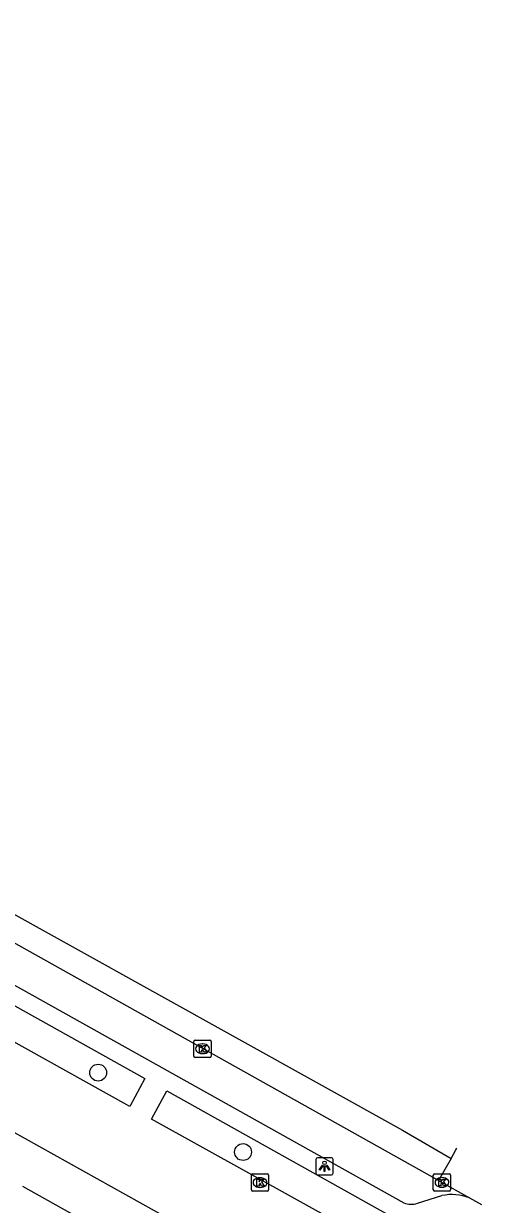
# Model space of a CAD drawing. Extents: x 163150 to 163546, y 380933 to 381635.
# Drawn here: x 163384.3 to 163410.8, y 381547.9 to 381616.3 of the extents above; entities that cross this region are included whole.
import ezdxf

# ---------------------------------------------------------------- set-up
doc = ezdxf.new("R2010")
doc.units = 0
for name, color, linetype in [('IMGEO_Boom', 7, 'Continuous'), ('IMGEO_Kolk', 7, 'Continuous'), ('IMGEO_Lichtpunt', 7, 'Continuous'), ('IMGEO_Pand', 7, 'Continuous'), ('IMGEO_Rijbaan_lokaal_gesloten', 7, 'Continuous'), ('IMGEO_Rijbaan_lokaal_open', 7, 'Continuous'), ('IMGEO_Voetpad_open', 7, 'Continuous')]:
    doc.layers.add(name, color=color, linetype=linetype)

msp = doc.modelspace()

# ---------------------------------------------------------------- linework, layer by layer
at = {"layer": 'IMGEO_Boom'}
for centre in [(163388.617, 381555.491), (163397.005, 381550.894)]:
    msp.add_circle(centre, 0.489, dxfattribs=at)
at = {"layer": 'IMGEO_Kolk'}
for p, q in [((163394.157, 381556.445), (163394.157, 381557.297)), ((163394.232, 381557.371), (163395.084, 381557.371)), ((163394.645, 381557.151), (163394.67, 381557.151)), ((163395.158, 381557.297), (163395.158, 381556.445)), ((163395.084, 381556.371), (163394.232, 381556.371)), ((163394.668, 381556.591), (163394.643, 381556.591)), ((163397.486, 381548.697), (163397.486, 381549.549)), ((163397.561, 381549.623), (163398.413, 381549.623)), ((163397.974, 381549.403), (163397.999, 381549.403)), ((163398.487, 381549.549), (163398.487, 381548.697)), ((163408.023, 381548.704), (163408.023, 381549.556)), ((163408.098, 381549.63), (163408.95, 381549.63)), ((163408.511, 381549.41), (163408.536, 381549.41)), ((163409.024, 381549.556), (163409.024, 381548.704)), ((163398.413, 381548.623), (163397.561, 381548.623)), ((163397.997, 381548.843), (163397.972, 381548.843)), ((163408.95, 381548.63), (163408.098, 381548.63)), ((163408.534, 381548.85), (163408.509, 381548.85))]:
    msp.add_line(p, q, dxfattribs=at)
for points in [[(163394.157, 381556.445), (163394.157, 381557.297)], [(163394.232, 381557.371), (163395.084, 381557.371)], [(163394.478, 381557.071), (163394.601, 381557.071), (163394.601, 381556.92), (163394.731, 381557.071), (163394.895, 381557.071), (163394.749, 381556.92), (163394.902, 381556.671), (163394.75, 381556.671), (163394.665, 381556.835), (163394.601, 381556.768), (163394.601, 381556.671), (163394.478, 381556.671), (163394.478, 381557.071)], [(163395.158, 381557.297), (163395.158, 381556.445)], [(163395.084, 381556.371), (163394.232, 381556.371)], [(163397.486, 381548.697), (163397.486, 381549.549)], [(163397.561, 381549.623), (163398.413, 381549.623)], [(163397.807, 381549.323), (163397.93, 381549.323), (163397.93, 381549.172), (163398.06, 381549.323), (163398.224, 381549.323), (163398.078, 381549.172), (163398.231, 381548.923), (163398.079, 381548.923), (163397.994, 381549.087), (163397.93, 381549.02), (163397.93, 381548.923), (163397.807, 381548.923), (163397.807, 381549.323)], [(163398.487, 381549.549), (163398.487, 381548.697)], [(163408.023, 381548.704), (163408.023, 381549.556)], [(163408.098, 381549.63), (163408.95, 381549.63)], [(163408.344, 381549.33), (163408.467, 381549.33), (163408.467, 381549.179), (163408.597, 381549.33), (163408.761, 381549.33), (163408.615, 381549.179), (163408.768, 381548.93), (163408.616, 381548.93), (163408.531, 381549.094), (163408.467, 381549.027), (163408.467, 381548.93), (163408.344, 381548.93), (163408.344, 381549.33)], [(163409.024, 381549.556), (163409.024, 381548.704)], [(163398.413, 381548.623), (163397.561, 381548.623)], [(163408.95, 381548.63), (163408.098, 381548.63)]]:
    msp.add_lwpolyline(points, dxfattribs=at)
for centre, start, end in [((163394.234, 381557.295), 91.55205, 178.44795), ((163394.234, 381557.295), 91.55205, 178.44795), ((163395.082, 381557.295), 1.55205, 88.44795), ((163395.082, 381557.295), 1.55205, 88.44795), ((163394.234, 381556.447), 181.55205, 268.44795), ((163394.234, 381556.447), 181.55205, 268.44795), ((163395.082, 381556.447), 271.55205, 358.44795), ((163395.082, 381556.447), 271.55205, 358.44795), ((163397.563, 381549.547), 91.55205, 178.44795), ((163397.563, 381549.547), 91.55205, 178.44795), ((163398.411, 381549.547), 1.55205, 88.44795), ((163398.411, 381549.547), 1.55205, 88.44795), ((163408.1, 381549.554), 91.55205, 178.44795), ((163408.1, 381549.554), 91.55205, 178.44795), ((163408.948, 381549.554), 1.55205, 88.44795), ((163408.948, 381549.554), 1.55205, 88.44795), ((163397.563, 381548.699), 181.55205, 268.44795), ((163397.563, 381548.699), 181.55205, 268.44795), ((163398.411, 381548.699), 271.55205, 358.44795), ((163398.411, 381548.699), 271.55205, 358.44795), ((163408.1, 381548.706), 181.55205, 268.44795), ((163408.1, 381548.706), 181.55205, 268.44795), ((163408.948, 381548.706), 271.55205, 358.44795), ((163408.948, 381548.706), 271.55205, 358.44795)]:
    msp.add_arc(centre, 0.0765, start, end, dxfattribs=at)
for centre, major_axis, ratio, start_param, end_param in [((163394.644, 381556.871), (-0.387, 0.002), 0.722429, 4.712389, 7.853982), ((163394.669, 381556.871), (-0.39, 0.002), 0.717154, 1.570796, 4.712389), ((163397.973, 381549.123), (-0.387, 0.002), 0.722429, 4.712389, 7.853982), ((163397.998, 381549.123), (-0.39, 0.002), 0.717154, 1.570796, 4.712389), ((163408.51, 381549.13), (-0.387, 0.002), 0.722429, 4.712389, 7.853982), ((163408.535, 381549.13), (-0.39, 0.002), 0.717154, 1.570796, 4.712389)]:
    msp.add_ellipse(centre, major_axis=major_axis, ratio=ratio, start_param=start_param, end_param=end_param, dxfattribs=at)
at = {"layer": 'IMGEO_Lichtpunt'}
for p, q in [((163402.126, 381550.564), (163401.318, 381550.564)), ((163402.126, 381550.564), (163401.318, 381550.564)), ((163401.224, 381550.469), (163401.224, 381549.662)), ((163401.224, 381550.469), (163401.224, 381549.662)), ((163402.22, 381549.662), (163402.22, 381550.469)), ((163402.22, 381549.662), (163402.22, 381550.469)), ((163401.318, 381549.568), (163402.126, 381549.568)), ((163401.318, 381549.568), (163402.126, 381549.568))]:
    msp.add_line(p, q, dxfattribs=at)
for points in [[(163401.598, 381550.133), (163401.637, 381550.105), (163401.449, 381549.843), (163401.411, 381549.87), (163401.598, 381550.133)], [(163401.7, 381550.085), (163401.747, 381550.085), (163401.747, 381549.763), (163401.7, 381549.763), (163401.7, 381550.085)], [(163401.81, 381550.105), (163401.848, 381550.132), (163402.035, 381549.87), (163401.996, 381549.842), (163401.81, 381550.105)]]:
    msp.add_lwpolyline(points, dxfattribs=at)
msp.add_circle((163401.723, 381550.267), 0.0994, dxfattribs=at)
for centre, start, end in [((163401.318, 381550.469), 90, 180), ((163401.318, 381550.469), 90, 180), ((163402.126, 381550.469), 0, 90), ((163402.126, 381550.469), 0, 90), ((163401.318, 381549.662), 180, 270), ((163401.318, 381549.662), 180, 270), ((163402.126, 381549.662), 270, 0), ((163402.126, 381549.662), 270, 360)]:
    msp.add_arc(centre, 0.0946, start, end, dxfattribs=at)
at = {"layer": 'IMGEO_Pand'}
msp.add_lwpolyline([(163389.698, 381545.85), (163384.263, 381548.895)], dxfattribs=at)
at = {"layer": 'IMGEO_Rijbaan_lokaal_gesloten'}
for points in [[(163290.777, 381616.251), (163298.472, 381612.215), (163300.448, 381611.324), (163301.975, 381610.635), (163331.989, 381593.869), (163347.135, 381585.287), (163372.615, 381570.85), (163406.236, 381552.161), (163409.048, 381550.525)], [(163408.327, 381549.251), (163320.444, 381598.455), (163315.949, 381600.944), (163301.837, 381608.855)]]:
    msp.add_lwpolyline(points, dxfattribs=at)
at = {"layer": 'IMGEO_Rijbaan_lokaal_open'}
for points in [[(163409.048, 381550.525), (163409.328, 381551.02), (163409.378, 381551.108)], [(163409.048, 381550.525), (163408.327, 381549.251)], [(163408.327, 381549.251), (163410.118, 381548.234)], [(163410.118, 381548.234), (163410.806, 381547.858)]]:
    msp.add_lwpolyline(points, dxfattribs=at)
at = {"layer": 'IMGEO_Voetpad_open'}
for points in [[(163297.645, 381600.322), (163371.092, 381559.098), (163405.961, 381539.624)], [(163355.375, 381576.423), (163406.311, 381547.954)], [(163390.451, 381553.528), (163377.301, 381560.854), (163378.217, 381562.469), (163391.323, 381555.15), (163390.451, 381553.528)], [(163392.587, 381554.436), (163409.323, 381545.083), (163408.442, 381543.507), (163391.704, 381552.793), (163392.587, 381554.436)], [(163407.112, 381547.927), (163408.523, 381548.366)]]:
    msp.add_lwpolyline(points, dxfattribs=at)
for centre, radius, start, end in [((163406.745, 381548.942), 1.079, 246.27283, 289.866), ((163409.11, 381545.752), 2.679, 67.88836, 102.64976)]:
    msp.add_arc(centre, radius, start, end, dxfattribs=at)

doc.saveas('drawing.dxf')
